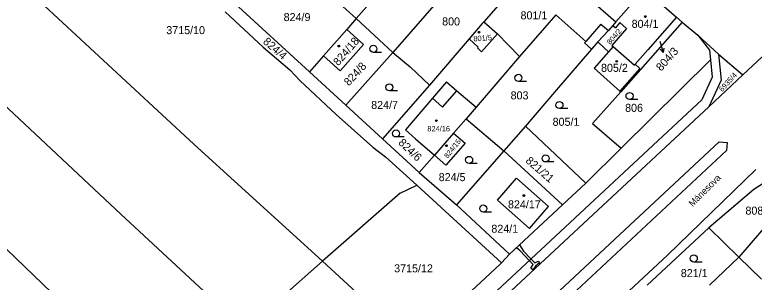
# Model space of a CAD drawing. Extents: x -593183 to -588034, y -1130415 to -1124994.
# Drawn here: x -592013.9 to -591856.9, y -1128809.1 to -1128752.4 of the extents above; entities that cross this region are included whole.
import ezdxf

# ---------------------------------------------------------------- set-up
doc = ezdxf.new("R2010")
doc.units = 0
for name, color, linetype in [('Vrstva 1', 7, 'Continuous'), ('Vrstva 15', 7, 'Continuous'), ('Vrstva 16', 7, 'Continuous'), ('Vrstva 18', 7, 'Continuous'), ('Vrstva 19', 7, 'Continuous'), ('Vrstva 25', 7, 'Continuous'), ('Vrstva 27', 7, 'Continuous'), ('Vrstva 4', 7, 'Continuous')]:
    doc.layers.add(name, color=color, linetype=linetype)

msp = doc.modelspace()

# ---------------------------------------------------------------- linework, layer by layer
at = {"layer": 'Vrstva 1'}
for p, q in [((-592031.65, -1128728.26), (-591975.87, -1128779.82)), ((-592045.17, -1128744.6), (-591991.36, -1128794.7)), ((-591934.26, -1128745.07), (-591941.37, -1128753.24)), ((-591949.16, -1128746.18), (-591941.37, -1128753.24)), ((-591922.14, -1128747.22), (-591933.6, -1128760.4)), ((-591908.45, -1128747.23), (-591914.32, -1128753.91)), ((-591880.17, -1128746.89), (-591886.23, -1128753.93)), ((-591880.17, -1128746.89), (-591873.34, -1128752.92)), ((-591967.23, -1128749.99), (-591951.34, -1128764.52)), ((-591969.22, -1128751.79), (-591961.13, -1128759.26)), ((-592006, -1128811.34), (-592067.03, -1128753.27)), ((-591941.37, -1128753.24), (-591943.39, -1128755.53)), ((-591941.37, -1128753.24), (-591933.6, -1128760.4)), ((-591898.99, -1128752.42), (-591906.69, -1128761.29)), ((-591898.99, -1128752.42), (-591892.62, -1128758.07)), ((-591873.34, -1128752.92), (-591879.46, -1128759.85)), ((-591873.34, -1128752.92), (-591872.16, -1128753.96)), ((-591914.62, -1128754.25), (-591917.4, -1128757.51)), ((-591914.32, -1128753.91), (-591914.62, -1128754.25)), ((-591914.32, -1128753.91), (-591911.4, -1128756.48)), ((-591886.89, -1128754.69), (-591887.82, -1128755.77)), ((-591883.97, -1128755.32), (-591887.11, -1128758.9)), ((-591886.23, -1128753.93), (-591886.89, -1128754.69)), ((-591886.89, -1128754.69), (-591886.36, -1128755.16)), ((-591885.4, -1128754.06), (-591886.36, -1128755.16)), ((-591885.4, -1128754.06), (-591883.97, -1128755.32)), ((-591872.16, -1128753.96), (-591885.21, -1128768.79)), ((-591872.16, -1128753.96), (-591868.82, -1128756.76)), ((-591943.39, -1128755.53), (-591948.36, -1128761.15)), ((-591943.39, -1128755.53), (-591939.83, -1128758.74)), ((-591911.4, -1128756.48), (-591906.69, -1128761.29)), ((-591887.82, -1128755.77), (-591890.07, -1128758.16)), ((-591868.82, -1128756.76), (-591866.35, -1128759.93)), ((-591868.82, -1128756.76), (-591864.42, -1128760.74)), ((-591917.4, -1128757.51), (-591925.8, -1128767.35)), ((-591892.62, -1128758.07), (-591892.9, -1128758.39)), ((-591892.9, -1128758.39), (-591891.39, -1128759.69)), ((-591890.07, -1128758.16), (-591891.39, -1128759.69)), ((-591890.07, -1128758.16), (-591888.65, -1128759.5)), ((-591850.75, -1128757.2), (-591859.27, -1128765.14)), ((-591961.13, -1128759.26), (-591955.49, -1128764.11)), ((-591939.83, -1128758.74), (-591944.83, -1128764.28)), ((-591891.39, -1128759.69), (-591898.86, -1128768.35)), ((-591888.65, -1128759.5), (-591887.84, -1128760.27)), ((-591886.84, -1128759.13), (-591887.84, -1128760.27)), ((-591887.11, -1128758.9), (-591886.84, -1128759.13)), ((-591886.84, -1128759.13), (-591882.32, -1128763.11)), ((-591879.46, -1128759.85), (-591882.16, -1128762.92)), ((-591866.35, -1128759.93), (-591866.15, -1128762)), ((-591948.36, -1128761.15), (-591951.34, -1128764.52)), ((-591948.36, -1128761.15), (-591944.83, -1128764.28)), ((-591933.6, -1128760.4), (-591943.59, -1128771.61)), ((-591933.6, -1128760.4), (-591929.9, -1128763.44)), ((-591906.69, -1128761.29), (-591915.94, -1128772.01)), ((-591887.84, -1128760.27), (-591890.87, -1128763.71)), ((-591864.42, -1128760.74), (-591859.27, -1128765.14)), ((-591864.42, -1128760.74), (-591863.89, -1128766.3)), ((-591866.15, -1128762), (-591885.11, -1128780.68)), ((-591882.16, -1128762.92), (-591882.32, -1128763.11)), ((-591882.16, -1128762.92), (-591881.18, -1128763.79)), ((-591866.15, -1128762), (-591865.8, -1128765.67)), ((-591955.49, -1128764.11), (-591953.38, -1128766.38)), ((-591951.34, -1128764.52), (-591943.59, -1128771.61)), ((-591929.9, -1128763.44), (-591925.8, -1128767.35)), ((-591890.87, -1128763.71), (-591885.43, -1128768.6)), ((-591881.18, -1128763.79), (-591885.43, -1128768.6)), ((-591865.8, -1128765.67), (-591867.97, -1128770.46)), ((-591859.27, -1128765.14), (-591866.54, -1128771.91)), ((-591863.89, -1128766.3), (-591866.54, -1128771.91)), ((-591953.38, -1128766.38), (-591945.62, -1128773.53)), ((-591925.8, -1128767.35), (-591935.81, -1128778.72)), ((-591922.19, -1128766.64), (-591925.19, -1128770.13)), ((-591922.19, -1128766.64), (-591920.02, -1128768.51)), ((-591920.02, -1128768.51), (-591915.94, -1128772.01)), ((-591898.86, -1128768.35), (-591905.47, -1128776.01)), ((-591885.21, -1128768.79), (-591891.21, -1128775.47)), ((-591885.43, -1128768.6), (-591885.21, -1128768.79)), ((-591972.55, -1128867.55), (-591867.97, -1128770.46)), ((-591925.19, -1128770.13), (-591930.91, -1128776.78)), ((-591979.04, -1128876.44), (-591866.54, -1128771.91)), ((-591943.59, -1128771.61), (-591935.81, -1128778.72)), ((-591915.94, -1128772.01), (-591918.06, -1128774.46)), ((-591945.62, -1128773.53), (-591937.84, -1128780.51)), ((-591918.06, -1128774.46), (-591919.66, -1128776.29)), ((-591918.06, -1128774.46), (-591910.01, -1128781.26)), ((-591891.21, -1128775.47), (-591885.11, -1128780.68)), ((-591930.91, -1128776.78), (-591928.78, -1128778.69)), ((-591919.66, -1128776.29), (-591920.71, -1128777.5)), ((-591905.47, -1128776.01), (-591910.01, -1128781.26)), ((-591905.47, -1128776.01), (-591892.64, -1128788.1)), ((-591935.81, -1128778.72), (-591928.03, -1128785.84)), ((-591928.78, -1128778.69), (-591924.78, -1128782.17)), ((-591920.71, -1128777.5), (-591924.78, -1128782.17)), ((-591920.71, -1128777.5), (-591918.26, -1128779.63)), ((-591975.87, -1128779.82), (-591948.58, -1128804.68)), ((-591918.26, -1128779.63), (-591922.33, -1128784.31)), ((-591937.84, -1128780.51), (-591935.19, -1128782.51)), ((-591910.01, -1128781.26), (-591920.08, -1128792.72)), ((-591910.01, -1128781.26), (-591897.55, -1128792.68)), ((-591885.11, -1128780.68), (-591892.64, -1128788.1)), ((-591928.55, -1128788.58), (-591935.19, -1128782.51)), ((-591924.78, -1128782.17), (-591928.03, -1128785.84)), ((-591924.78, -1128782.17), (-591922.33, -1128784.31)), ((-591842.07, -1128782.72), (-591860.11, -1128803.79)), ((-591928.03, -1128785.84), (-591920.08, -1128792.72)), ((-591911.39, -1128791.72), (-591907.32, -1128787.09)), ((-591907.32, -1128787.09), (-591900.54, -1128793.05)), ((-591892.64, -1128788.1), (-591897.55, -1128792.68)), ((-591854.16, -1128787.7), (-591856.97, -1128789.43)), ((-591932.08, -1128790.25), (-591928.55, -1128788.58)), ((-591910.54, -1128805.04), (-591928.55, -1128788.58)), ((-591856.97, -1128789.43), (-591866.52, -1128797.6)), ((-591932.08, -1128790.25), (-591948.58, -1128804.68)), ((-591920.08, -1128792.72), (-591908.82, -1128803.17)), ((-591911.39, -1128791.72), (-591904.59, -1128797.71)), ((-591897.55, -1128792.68), (-591908.82, -1128803.17)), ((-591904.59, -1128797.71), (-591900.54, -1128793.05)), ((-591991.36, -1128794.7), (-591964.96, -1128819.1)), ((-591879.6, -1128809.75), (-591866.52, -1128797.6)), ((-591866.52, -1128797.6), (-591860.11, -1128803.79)), ((-591908.82, -1128803.17), (-591910.54, -1128805.04)), ((-591860.11, -1128803.79), (-591866.4, -1128809.74)), ((-591860.11, -1128803.79), (-591855.3, -1128808.49)), ((-591948.58, -1128804.68), (-591964.96, -1128819.1)), ((-591948.58, -1128804.68), (-591929.26, -1128822.28)), ((-591929.26, -1128822.28), (-591910.88, -1128805.36)), ((-591910.88, -1128805.36), (-591910.54, -1128805.04))]:
    msp.add_line(p, q, dxfattribs=at)
for points in [[(-591915.65, -1128759.45), (-591914.75, -1128760.25), (-591911.4, -1128756.48)], [(-591917.4, -1128757.51), (-591915.48, -1128759.27), (-591915.65, -1128759.45)]]:
    msp.add_lwpolyline(points, dxfattribs=at)
at = {"layer": 'Vrstva 25'}
for p, q in [((-591876.88, -1128758.03), (-591876.21, -1128760.43)), ((-591935.99, -1128760.39), (-591937.74, -1128760.39)), ((-591905.2, -1128766.54), (-591906.95, -1128766.54)), ((-591932.59, -1128768.56), (-591934.34, -1128768.56)), ((-591881.59, -1128770.39), (-591883.34, -1128770.39)), ((-591896.48, -1128772.31), (-591898.23, -1128772.31)), ((-591931.19, -1128778.33), (-591932.94, -1128778.33)), ((-591899.42, -1128783.63), (-591901.17, -1128783.63)), ((-591915.67, -1128783.94), (-591917.42, -1128783.94)), ((-591912.66, -1128794.25), (-591914.41, -1128794.25)), ((-591867.95, -1128804.84), (-591869.7, -1128804.84))]:
    msp.add_line(p, q, dxfattribs=at)
msp.add_lwpolyline([(-591876.03, -1128759.52), (-591876.21, -1128760.43), (-591876.83, -1128759.74)], dxfattribs=at)
for centre, radius in [((-591879.98, -1128752.79), 0.175), ((-591879.98, -1128752.79), 0.15), ((-591915.31, -1128756.12), 0.175), ((-591915.31, -1128756.12), 0.15), ((-591945.08, -1128759.07), 0.175), ((-591945.08, -1128759.07), 0.15), ((-591937.74, -1128759.64), 0.75), ((-591886.07, -1128762.28), 0.175), ((-591886.07, -1128762.28), 0.15), ((-591906.95, -1128765.79), 0.75), ((-591934.34, -1128767.81), 0.75), ((-591883.34, -1128769.64), 0.75), ((-591898.23, -1128771.56), 0.75), ((-591924.37, -1128774.86), 0.175), ((-591924.37, -1128774.86), 0.15), ((-591932.94, -1128777.58), 0.75), ((-591922.23, -1128780.18), 0.175), ((-591922.23, -1128780.18), 0.15), ((-591917.42, -1128783.19), 0.75), ((-591901.17, -1128782.88), 0.75), ((-591905.78, -1128790.74), 0.175), ((-591905.78, -1128790.74), 0.15), ((-591914.41, -1128793.5), 0.75), ((-591869.7, -1128804.09), 0.75)]:
    msp.add_circle(centre, radius, dxfattribs=at)
at = {"layer": 'Vrstva 27'}
for p, q in [((-591907.38, -1128801.83), (-591906.69, -1128801.19)), ((-591906.58, -1128802.45), (-591907.38, -1128801.83)), ((-591906.69, -1128801.19), (-591905.83, -1128802.53)), ((-591904.67, -1128804.53), (-591906.58, -1128802.45)), ((-591905.83, -1128802.53), (-591904.31, -1128804.19)), ((-591903.83, -1128805.37), (-591904.67, -1128804.53)), ((-591904.31, -1128804.19), (-591903.47, -1128805.02)), ((-591904.28, -1128806.17), (-591903.83, -1128805.37)), ((-591903.47, -1128805.02), (-591902.77, -1128804.65)), ((-591902.46, -1128805.04), (-591903.32, -1128805.72)), ((-591902.77, -1128804.65), (-591902.46, -1128805.04)), ((-591903.88, -1128806.47), (-591904.28, -1128806.17)), ((-591903.32, -1128805.72), (-591903.88, -1128806.47))]:
    msp.add_line(p, q, dxfattribs=at)
at = {"layer": 'Vrstva 4'}
for p, q in [((-591890.59, -1128750.16), (-591886.23, -1128753.93)), ((-591889.42, -1128754.39), (-591892.62, -1128758.07)), ((-591889.42, -1128754.39), (-591887.82, -1128755.77)), ((-591923.06, -1128771.99), (-591920.02, -1128768.51)), ((-591923.06, -1128771.99), (-591925.19, -1128770.13)), ((-591958.94, -1128867.37), (-591864.31, -1128779.38)), ((-591864.31, -1128779.38), (-591862.62, -1128779.5)), ((-591862.62, -1128779.5), (-591862.73, -1128781.23)), ((-591956.51, -1128868.3), (-591862.73, -1128781.23)), ((-591875.26, -1128803.38), (-591856.5, -1128785.19)), ((-591890.61, -1128817.57), (-591875.26, -1128803.38))]:
    msp.add_line(p, q, dxfattribs=at)

# ---------------------------------------------------------------- texts
at = {"layer": 'Vrstva 15'}
msp.add_text('Mánesova', height=1.4, rotation=44.9898, dxfattribs=at).set_placement((-591869.95, -1128793.2))
at = {"layer": 'Vrstva 16'}
msp.add_text('804/3', height=1.7, rotation=48.2397, dxfattribs=at).set_placement((-591876.63, -1128764.49))
at = {"layer": 'Vrstva 18'}
for s, p in [('824/9', (-591956.8, -1128753.76)), ('801/1', (-591906.49, -1128753.39)), ('800', (-591923.14, -1128754.68)), ('3715/10', (-591981.72, -1128756.53)), ('803', (-591908.6, -1128770.36)), ('824/7', (-591938.21, -1128772.39)), ('806', (-591884.29, -1128773)), ('805/1', (-591899.68, -1128775.96)), ('824/5', (-591923.87, -1128787.69)), ('808', (-591858.73, -1128794.79)), ('824/1', (-591912.69, -1128798.63)), ('3715/12', (-591933.33, -1128807.03)), ('821/1', (-591872.46, -1128808.04))]:
    msp.add_text(s, height=1.7, dxfattribs=at).set_placement(p)
for s, height, rotation, p in [('804/2', 1.1, 48.9348, (-591887.47, -1128758.84)), ('824/4', 1.7, 318.8713, (-591961.32, -1128758.33)), ('804/3', 0.01, 48.2397, (-591876.88, -1128758.03)), ('824/8', 1.7, 47.3533, (-591942.94, -1128767.62)), ('6935/4', 1.14, 47.7851, (-591863.65, -1128768.86)), ('824/6', 1.7, 316.3803, (-591932.58, -1128779.71)), ('821/21', 1.7, 318.9647, (-591905.56, -1128783.58))]:
    msp.add_text(s, height=height, rotation=rotation, dxfattribs=at).set_placement(p)
at = {"layer": 'Vrstva 19'}
for s, height, p in [('804/1', 1.7, (-591882.9, -1128755.19)), ('805/2', 1.7, (-591889.4, -1128764.52)), ('824/16', 1.14, (-591926.28, -1128777.14)), ('824/17', 1.7, (-591909.16, -1128793.46))]:
    msp.add_text(s, height=height, dxfattribs=at).set_placement(p)
for s, height, rotation, p in [('801/5', 1.14, 4.0142, (-591916.47, -1128758.07)), ('824/18', 1.7, 49.1596, (-591945.17, -1128763.36)), ('824/15', 1.1, 51.5463, (-591921.97, -1128782.97))]:
    msp.add_text(s, height=height, rotation=rotation, dxfattribs=at).set_placement(p)

doc.saveas('drawing.dxf')
